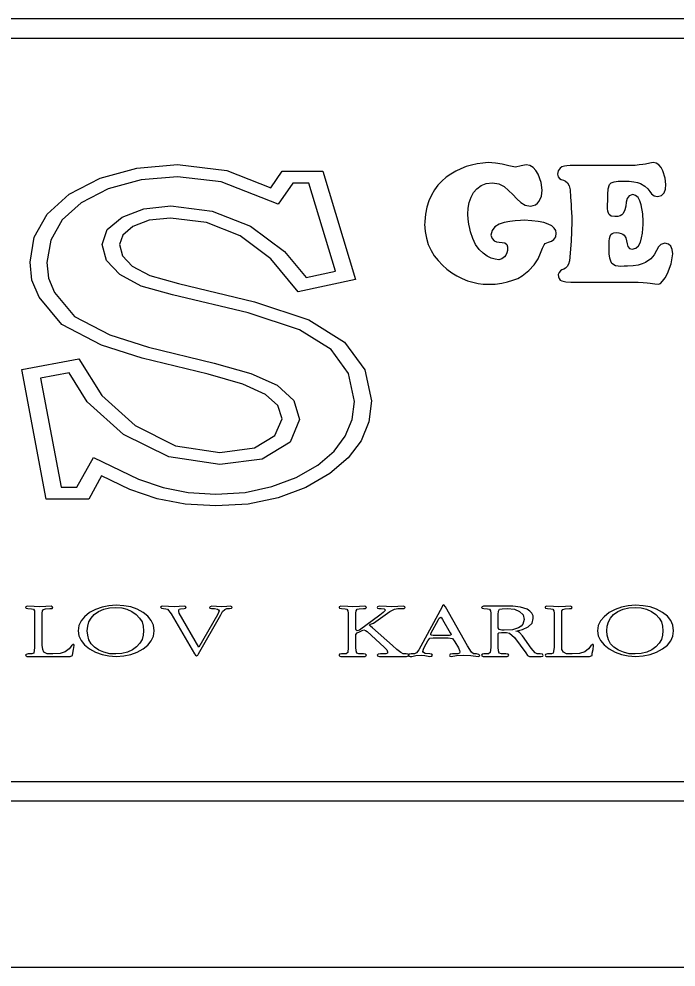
# Model space of a CAD drawing. Extents: x -866693 to -866303, y -1041966 to -1040244.
# Drawn here: x -866435.98 to -866424.63, y -1041358.19 to -1041341.81 of the extents above; entities that cross this region are included whole.
import ezdxf

# ---------------------------------------------------------------- set-up
doc = ezdxf.new("R2010")
doc.units = 0
doc.layers.add('Tabulka', color=7, linetype='Continuous')

msp = doc.modelspace()

# ---------------------------------------------------------------- linework, layer by layer
at = {"layer": 'Tabulka'}
for p, q in [((-866406.941, -1041341.812), (-866444.304, -1041341.812)), ((-866444.304, -1041342.143), (-866406.941, -1041342.143)), ((-866406.941, -1041354.986), (-866444.304, -1041354.986)), ((-866444.304, -1041355.317), (-866406.941, -1041355.317)), ((-866471.69, -1041358.186), (-866378.94, -1041358.186))]:
    msp.add_line(p, q, dxfattribs=at)
for points in [[(-866430.729, -1041344.442), (-866430.167, -1041346.312), (-866431.154, -1041346.523), (-866431.625, -1041345.953), (-866432.158, -1041345.557), (-866432.74, -1041345.329), (-866433.36, -1041345.251), (-866433.727, -1041345.288), (-866434.008, -1041345.396), (-866434.181, -1041345.544), (-866434.239, -1041345.709), (-866434.19, -1041345.903), (-866434.02, -1041346.081), (-866433.715, -1041346.242), (-866433.223, -1041346.382), (-866431.91, -1041346.7), (-866430.973, -1041347.006), (-866430.353, -1041347.394), (-866430.006, -1041347.869), (-866429.886, -1041348.41), (-866429.932, -1041348.769), (-866430.068, -1041349.096), (-866430.291, -1041349.393), (-866430.605, -1041349.661), (-866431.022, -1041349.905), (-866431.497, -1041350.083), (-866432.017, -1041350.19), (-866432.579, -1041350.223), (-866433.108, -1041350.194), (-866433.591, -1041350.099), (-866434.062, -1041349.938), (-866434.549, -1041349.703), (-866434.768, -1041350.107), (-866435.507, -1041350.107), (-866435.928, -1041347.865), (-866434.941, -1041347.679), (-866434.545, -1041348.315), (-866433.967, -1041348.836), (-866433.273, -1041349.182), (-866432.505, -1041349.298), (-866431.91, -1041349.22), (-866431.559, -1041349.005), (-866431.431, -1041348.72), (-866431.505, -1041348.489), (-866431.716, -1041348.295), (-866432.108, -1041348.121), (-866432.711, -1041347.948), (-866433.847, -1041347.671), (-866434.549, -1041347.444), (-866435.234, -1041347.089), (-866435.627, -1041346.618), (-866435.755, -1041346.325), (-866435.784, -1041346.015), (-866435.713, -1041345.581), (-866435.486, -1041345.181), (-866435.111, -1041344.838), (-866434.574, -1041344.561), (-866433.938, -1041344.388), (-866433.236, -1041344.326), (-866432.385, -1041344.429), (-866431.625, -1041344.726), (-866431.431, -1041344.442)], [(-866430.973, -1041344.648), (-866431.245, -1041344.648), (-866431.497, -1041345.011), (-866432.484, -1041344.627), (-866433.24, -1041344.537), (-866433.867, -1041344.59), (-866434.433, -1041344.743), (-866434.904, -1041344.987), (-866435.23, -1041345.284), (-866435.424, -1041345.631), (-866435.495, -1041346.019), (-866435.466, -1041346.288), (-866435.362, -1041346.535), (-866435.016, -1041346.948), (-866434.408, -1041347.266), (-866433.739, -1041347.481), (-866432.604, -1041347.754), (-866431.972, -1041347.935), (-866431.518, -1041348.138), (-866431.229, -1041348.402), (-866431.13, -1041348.728), (-866431.295, -1041349.12), (-866431.778, -1041349.414), (-866432.509, -1041349.509), (-866433.388, -1041349.376), (-866434.173, -1041348.988), (-866434.797, -1041348.423), (-866435.111, -1041347.923), (-866435.606, -1041348.018), (-866435.247, -1041349.901), (-866434.974, -1041349.901), (-866434.689, -1041349.385), (-866433.913, -1041349.761), (-866433.488, -1041349.905), (-866433.054, -1041349.992), (-866432.579, -1041350.017), (-866432.071, -1041349.988), (-866431.609, -1041349.889), (-866431.187, -1041349.732), (-866430.816, -1041349.517), (-866430.535, -1041349.277), (-866430.345, -1041349.017), (-866430.221, -1041348.732), (-866430.18, -1041348.418), (-866430.283, -1041347.935), (-866430.584, -1041347.522), (-866431.134, -1041347.18), (-866432.017, -1041346.89), (-866433.322, -1041346.577), (-866433.863, -1041346.424), (-866434.235, -1041346.226), (-866434.466, -1041345.982), (-866434.541, -1041345.705), (-866434.45, -1041345.449), (-866434.194, -1041345.234), (-866433.822, -1041345.09), (-866433.355, -1041345.04), (-866432.641, -1041345.131), (-866431.976, -1041345.391), (-866431.39, -1041345.829), (-866431.018, -1041346.279), (-866430.51, -1041346.168)], [(-866428.02, -1041352.804), (-866428.032, -1041352.788), (-866428.074, -1041352.779), (-866428.127, -1041352.775), (-866428.16, -1041352.75), (-866428.231, -1041352.639), (-866428.61, -1041351.962), (-866428.639, -1041351.933), (-866428.66, -1041351.945), (-866428.668, -1041351.966), (-866429.036, -1041352.643), (-866429.069, -1041352.709), (-866429.11, -1041352.759), (-866429.147, -1041352.779), (-866429.201, -1041352.779), (-866429.238, -1041352.783), (-866429.255, -1041352.8), (-866429.246, -1041352.816), (-866429.222, -1041352.821), (-866429.189, -1041352.821), (-866429.123, -1041352.808), (-866429.032, -1041352.8), (-866428.966, -1041352.808), (-866428.879, -1041352.821), (-866428.846, -1041352.816), (-866428.833, -1041352.8), (-866428.846, -1041352.783), (-866428.879, -1041352.779), (-866428.961, -1041352.771), (-866428.99, -1041352.755), (-866428.999, -1041352.734), (-866428.99, -1041352.697), (-866428.974, -1041352.655), (-866428.916, -1041352.552), (-866428.883, -1041352.507), (-866428.825, -1041352.498), (-866428.565, -1041352.498), (-866428.487, -1041352.511), (-866428.449, -1041352.569), (-866428.387, -1041352.672), (-866428.367, -1041352.717), (-866428.363, -1041352.742), (-866428.371, -1041352.763), (-866428.396, -1041352.775), (-866428.487, -1041352.779), (-866428.528, -1041352.783), (-866428.544, -1041352.804), (-866428.536, -1041352.816), (-866428.515, -1041352.821), (-866428.42, -1041352.808), (-866428.301, -1041352.8), (-866428.173, -1041352.808), (-866428.049, -1041352.821), (-866428.028, -1041352.816)], [(-866435.024, -1041352.631), (-866435.028, -1041352.618), (-866435.04, -1041352.614), (-866435.069, -1041352.639), (-866435.111, -1041352.693), (-866435.177, -1041352.742), (-866435.267, -1041352.771), (-866435.391, -1041352.779), (-866435.49, -1041352.775), (-866435.544, -1041352.75), (-866435.565, -1041352.701), (-866435.573, -1041352.627), (-866435.573, -1041352.106), (-866435.573, -1041352.073), (-866435.569, -1041352.036), (-866435.552, -1041352.011), (-866435.515, -1041351.999), (-866435.441, -1041351.995), (-866435.404, -1041351.991), (-866435.391, -1041351.974), (-866435.4, -1041351.962), (-866435.42, -1041351.953), (-866435.511, -1041351.958), (-866435.627, -1041351.962), (-866435.713, -1041351.958), (-866435.833, -1041351.953), (-866435.858, -1041351.962), (-866435.862, -1041351.974), (-866435.854, -1041351.986), (-866435.821, -1041351.995), (-866435.759, -1041351.999), (-866435.726, -1041352.007), (-866435.709, -1041352.032), (-866435.705, -1041352.073), (-866435.705, -1041352.106), (-866435.705, -1041352.668), (-866435.718, -1041352.763), (-866435.751, -1041352.775), (-866435.817, -1041352.779), (-866435.854, -1041352.788), (-866435.862, -1041352.8), (-866435.854, -1041352.812), (-866435.833, -1041352.821), (-866435.738, -1041352.821), (-866435.643, -1041352.821), (-866435.408, -1041352.821), (-866435.094, -1041352.821), (-866435.049, -1041352.808), (-866435.044, -1041352.767), (-866435.032, -1041352.701)], [(-866433.64, -1041352.379), (-866433.653, -1041352.284), (-866433.69, -1041352.201), (-866433.748, -1041352.127), (-866433.83, -1041352.061), (-866433.934, -1041352.007), (-866434.045, -1041351.966), (-866434.165, -1041351.945), (-866434.297, -1041351.937), (-866434.425, -1041351.945), (-866434.541, -1041351.97), (-866434.652, -1041352.011), (-866434.755, -1041352.065), (-866434.842, -1041352.135), (-866434.904, -1041352.209), (-866434.941, -1041352.288), (-866434.954, -1041352.379), (-866434.941, -1041352.465), (-866434.904, -1041352.548), (-866434.842, -1041352.622), (-866434.755, -1041352.688), (-866434.652, -1041352.746), (-866434.541, -1041352.788), (-866434.425, -1041352.812), (-866434.297, -1041352.821), (-866434.165, -1041352.812), (-866434.045, -1041352.788), (-866433.934, -1041352.75), (-866433.83, -1041352.693), (-866433.748, -1041352.627), (-866433.69, -1041352.552), (-866433.653, -1041352.47)], [(-866433.826, -1041352.379), (-866433.83, -1041352.453), (-866433.851, -1041352.527), (-866433.888, -1041352.593), (-866433.946, -1041352.655), (-866434.016, -1041352.705), (-866434.103, -1041352.746), (-866434.202, -1041352.771), (-866434.305, -1041352.779), (-866434.408, -1041352.775), (-866434.508, -1041352.75), (-866434.594, -1041352.713), (-866434.673, -1041352.66), (-866434.731, -1041352.602), (-866434.768, -1041352.532), (-866434.788, -1041352.457), (-866434.797, -1041352.379), (-866434.788, -1041352.3), (-866434.768, -1041352.226), (-866434.731, -1041352.16), (-866434.677, -1041352.098), (-866434.603, -1041352.044), (-866434.512, -1041352.007), (-866434.413, -1041351.982), (-866434.305, -1041351.974), (-866434.202, -1041351.982), (-866434.111, -1041352.007), (-866434.024, -1041352.044), (-866433.95, -1041352.098), (-866433.892, -1041352.16), (-866433.851, -1041352.226), (-866433.83, -1041352.3)], [(-866432.294, -1041351.974), (-866432.302, -1041351.962), (-866432.323, -1041351.953), (-866432.389, -1041351.958), (-866432.48, -1041351.962), (-866432.563, -1041351.958), (-866432.645, -1041351.953), (-866432.674, -1041351.962), (-866432.686, -1041351.974), (-866432.678, -1041351.986), (-866432.649, -1041351.995), (-866432.6, -1041351.995), (-866432.546, -1041352.003), (-866432.529, -1041352.015), (-866432.521, -1041352.032), (-866432.529, -1041352.065), (-866432.546, -1041352.102), (-866432.868, -1041352.66), (-866433.211, -1041352.073), (-866433.215, -1041352.048), (-866433.215, -1041352.015), (-866433.207, -1041352.003), (-866433.186, -1041351.999), (-866433.124, -1041351.991), (-866433.099, -1041351.986), (-866433.091, -1041351.974), (-866433.099, -1041351.958), (-866433.124, -1041351.953), (-866433.211, -1041351.958), (-866433.293, -1041351.962), (-866433.393, -1041351.958), (-866433.492, -1041351.953), (-866433.516, -1041351.958), (-866433.529, -1041351.97), (-866433.516, -1041351.986), (-866433.479, -1041351.995), (-866433.442, -1041351.999), (-866433.409, -1041352.007), (-866433.347, -1041352.086), (-866432.942, -1041352.779), (-866432.93, -1041352.8), (-866432.909, -1041352.812), (-866432.889, -1041352.8), (-866432.876, -1041352.779), (-866432.492, -1041352.102), (-866432.459, -1041352.048), (-866432.422, -1041352.011), (-866432.385, -1041351.995), (-866432.34, -1041351.995), (-866432.306, -1041351.986)], [(-866426.921, -1041352.804), (-866426.938, -1041352.783), (-866426.975, -1041352.779), (-866427.029, -1041352.775), (-866427.062, -1041352.759), (-866427.132, -1041352.68), (-866427.281, -1041352.465), (-866427.334, -1041352.408), (-866427.363, -1041352.391), (-866427.396, -1041352.383), (-866427.281, -1041352.358), (-866427.182, -1041352.313), (-866427.115, -1041352.247), (-866427.095, -1041352.168), (-866427.099, -1041352.119), (-866427.12, -1041352.073), (-866427.153, -1041352.04), (-866427.198, -1041352.007), (-866427.314, -1041351.97), (-866427.45, -1041351.953), (-866427.586, -1041351.953), (-866427.772, -1041351.953), (-866427.851, -1041351.953), (-866427.954, -1041351.953), (-866427.979, -1041351.962), (-866427.987, -1041351.974), (-866427.979, -1041351.986), (-866427.946, -1041351.995), (-866427.884, -1041351.999), (-866427.851, -1041352.007), (-866427.834, -1041352.032), (-866427.83, -1041352.077), (-866427.83, -1041352.106), (-866427.83, -1041352.668), (-866427.838, -1041352.755), (-866427.867, -1041352.775), (-866427.946, -1041352.779), (-866427.979, -1041352.783), (-866427.987, -1041352.8), (-866427.983, -1041352.812), (-866427.958, -1041352.821), (-866427.867, -1041352.821), (-866427.751, -1041352.821), (-866427.665, -1041352.821), (-866427.545, -1041352.821), (-866427.524, -1041352.812), (-866427.516, -1041352.8), (-866427.528, -1041352.783), (-866427.566, -1041352.779), (-866427.644, -1041352.775), (-866427.681, -1041352.763), (-866427.694, -1041352.726), (-866427.698, -1041352.664), (-866427.698, -1041352.445), (-866427.698, -1041352.428), (-866427.69, -1041352.412), (-866427.644, -1041352.408), (-866427.557, -1041352.408), (-866427.508, -1041352.42), (-866427.421, -1041352.494), (-866427.223, -1041352.759), (-866427.194, -1041352.808), (-866427.157, -1041352.821), (-866426.959, -1041352.821), (-866426.93, -1041352.816)], [(-866427.252, -1041352.185), (-866427.277, -1041352.263), (-866427.305, -1041352.296), (-866427.351, -1041352.325), (-866427.454, -1041352.362), (-866427.595, -1041352.366), (-866427.64, -1041352.366), (-866427.681, -1041352.358), (-866427.698, -1041352.329), (-866427.698, -1041352.098), (-866427.694, -1041352.04), (-866427.677, -1041352.007), (-866427.632, -1041351.999), (-866427.541, -1041351.995), (-866427.421, -1041352.007), (-866427.33, -1041352.044), (-866427.272, -1041352.102)], [(-866426.054, -1041352.631), (-866426.058, -1041352.618), (-866426.071, -1041352.614), (-866426.1, -1041352.639), (-866426.141, -1041352.693), (-866426.207, -1041352.742), (-866426.298, -1041352.771), (-866426.422, -1041352.779), (-866426.521, -1041352.775), (-866426.575, -1041352.75), (-866426.599, -1041352.701), (-866426.603, -1041352.627), (-866426.603, -1041352.106), (-866426.603, -1041352.073), (-866426.599, -1041352.036), (-866426.583, -1041352.011), (-866426.546, -1041351.999), (-866426.471, -1041351.995), (-866426.434, -1041351.991), (-866426.422, -1041351.974), (-866426.43, -1041351.962), (-866426.451, -1041351.953), (-866426.541, -1041351.958), (-866426.657, -1041351.962), (-866426.744, -1041351.958), (-866426.864, -1041351.953), (-866426.888, -1041351.962), (-866426.892, -1041351.974), (-866426.884, -1041351.986), (-866426.851, -1041351.995), (-866426.789, -1041351.999), (-866426.756, -1041352.007), (-866426.74, -1041352.032), (-866426.736, -1041352.073), (-866426.736, -1041352.106), (-866426.736, -1041352.668), (-866426.752, -1041352.763), (-866426.781, -1041352.775), (-866426.847, -1041352.779), (-866426.884, -1041352.788), (-866426.892, -1041352.8), (-866426.884, -1041352.812), (-866426.864, -1041352.821), (-866426.769, -1041352.821), (-866426.674, -1041352.821), (-866426.438, -1041352.821), (-866426.124, -1041352.821), (-866426.079, -1041352.808), (-866426.075, -1041352.767), (-866426.062, -1041352.701)], [(-866424.671, -1041352.379), (-866424.683, -1041352.284), (-866424.72, -1041352.201), (-866424.778, -1041352.127), (-866424.861, -1041352.061), (-866424.964, -1041352.007), (-866425.075, -1041351.966), (-866425.195, -1041351.945), (-866425.327, -1041351.937), (-866425.455, -1041351.945), (-866425.571, -1041351.97), (-866425.683, -1041352.011), (-866425.786, -1041352.065), (-866425.872, -1041352.135), (-866425.934, -1041352.209), (-866425.972, -1041352.288), (-866425.984, -1041352.379), (-866425.972, -1041352.465), (-866425.934, -1041352.548), (-866425.872, -1041352.622), (-866425.786, -1041352.688), (-866425.683, -1041352.746), (-866425.571, -1041352.788), (-866425.455, -1041352.812), (-866425.327, -1041352.821), (-866425.195, -1041352.812), (-866425.075, -1041352.788), (-866424.964, -1041352.75), (-866424.861, -1041352.693), (-866424.778, -1041352.627), (-866424.72, -1041352.552), (-866424.683, -1041352.47)], [(-866424.857, -1041352.379), (-866424.861, -1041352.453), (-866424.881, -1041352.527), (-866424.919, -1041352.593), (-866424.976, -1041352.655), (-866425.047, -1041352.705), (-866425.133, -1041352.746), (-866425.232, -1041352.771), (-866425.336, -1041352.779), (-866425.439, -1041352.775), (-866425.538, -1041352.75), (-866425.625, -1041352.713), (-866425.703, -1041352.66), (-866425.761, -1041352.602), (-866425.798, -1041352.532), (-866425.819, -1041352.457), (-866425.827, -1041352.379), (-866425.819, -1041352.3), (-866425.798, -1041352.226), (-866425.761, -1041352.16), (-866425.707, -1041352.098), (-866425.633, -1041352.044), (-866425.542, -1041352.007), (-866425.443, -1041351.982), (-866425.336, -1041351.974), (-866425.232, -1041351.982), (-866425.142, -1041352.007), (-866425.055, -1041352.044), (-866424.98, -1041352.098), (-866424.923, -1041352.16), (-866424.881, -1041352.226), (-866424.861, -1041352.3)], [(-866428.511, -1041352.441), (-866428.52, -1041352.457), (-866428.544, -1041352.461), (-866428.569, -1041352.461), (-866428.792, -1041352.461), (-866428.821, -1041352.461), (-866428.85, -1041352.457), (-866428.862, -1041352.449), (-866428.862, -1041352.424), (-866428.73, -1041352.181), (-866428.718, -1041352.16), (-866428.693, -1041352.143), (-866428.677, -1041352.152), (-866428.66, -1041352.181), (-866428.528, -1041352.412)]]:
    msp.add_lwpolyline(points, close=True, dxfattribs=at)
for points in [[(-866426.992, -1041344.958), (-866426.954, -1041344.871), (-866426.942, -1041344.768), (-866426.959, -1041344.636), (-866427.012, -1041344.491), (-866427.049, -1041344.429), (-866427.095, -1041344.38), (-866427.153, -1041344.342), (-866427.215, -1041344.33), (-866427.305, -1041344.351), (-866427.4, -1041344.371), (-866427.516, -1041344.351), (-866427.632, -1041344.322), (-866427.747, -1041344.301), (-866427.871, -1041344.293), (-866427.966, -1041344.301), (-866428.061, -1041344.314), (-866428.16, -1041344.338), (-866428.251, -1041344.363), (-866428.346, -1041344.4), (-866428.433, -1041344.442), (-866428.52, -1041344.491), (-866428.598, -1041344.545), (-866428.672, -1041344.611), (-866428.743, -1041344.685), (-866428.8, -1041344.764), (-866428.854, -1041344.855), (-866428.9, -1041344.954), (-866428.933, -1041345.061), (-866428.953, -1041345.181), (-866428.966, -1041345.309)], [(-866425.811, -1041345.086), (-866425.815, -1041345.028), (-866425.806, -1041344.941), (-866425.806, -1041344.842), (-866425.802, -1041344.743), (-866425.777, -1041344.673), (-866425.749, -1041344.644), (-866425.699, -1041344.627), (-866425.629, -1041344.615), (-866425.534, -1041344.611), (-866425.439, -1041344.615), (-866425.36, -1041344.623), (-866425.294, -1041344.636), (-866425.241, -1041344.652), (-866425.166, -1041344.698), (-866425.117, -1041344.743), (-866425.084, -1041344.793), (-866425.051, -1041344.834), (-866425.009, -1041344.867), (-866424.947, -1041344.879), (-866424.881, -1041344.863), (-866424.836, -1041344.817), (-866424.811, -1041344.751), (-866424.803, -1041344.673), (-866424.815, -1041344.561), (-866424.857, -1041344.437), (-866424.885, -1041344.38), (-866424.927, -1041344.334), (-866424.972, -1041344.305), (-866425.026, -1041344.293), (-866425.084, -1041344.301), (-866425.154, -1041344.318), (-866425.203, -1041344.326), (-866425.265, -1041344.334), (-866425.336, -1041344.342), (-866425.422, -1041344.342), (-866425.55, -1041344.342), (-866425.678, -1041344.342), (-866425.815, -1041344.342), (-866425.947, -1041344.342), (-866426.079, -1041344.342), (-866426.207, -1041344.342), (-866426.335, -1041344.342), (-866426.459, -1041344.342), (-866426.513, -1041344.347), (-866426.558, -1041344.355), (-866426.599, -1041344.367), (-866426.628, -1041344.388), (-866426.665, -1041344.433), (-866426.678, -1041344.495), (-866426.665, -1041344.537), (-866426.641, -1041344.565), (-866426.612, -1041344.582), (-866426.575, -1041344.594), (-866426.537, -1041344.615), (-866426.504, -1041344.644), (-866426.475, -1041344.693), (-866426.459, -1041344.764), (-866426.451, -1041344.888), (-866426.438, -1041345.016), (-866426.438, -1041345.082), (-866426.434, -1041345.156), (-866426.43, -1041345.23), (-866426.43, -1041345.317)], [(-866428.966, -1041345.309), (-866428.966, -1041345.334), (-866428.974, -1041345.358), (-866428.961, -1041345.482), (-866428.941, -1041345.598), (-866428.908, -1041345.709), (-866428.858, -1041345.808), (-866428.805, -1041345.903), (-866428.738, -1041345.986), (-866428.664, -1041346.065), (-866428.586, -1041346.135), (-866428.499, -1041346.197), (-866428.412, -1041346.25), (-866428.321, -1041346.296), (-866428.231, -1041346.333), (-866428.136, -1041346.358), (-866428.049, -1041346.378), (-866427.958, -1041346.391), (-866427.875, -1041346.395), (-866427.751, -1041346.391), (-866427.64, -1041346.374), (-866427.537, -1041346.354), (-866427.446, -1041346.325), (-866427.363, -1041346.292), (-866427.289, -1041346.25), (-866427.227, -1041346.205), (-866427.169, -1041346.159), (-866427.078, -1041346.06), (-866427.012, -1041345.957), (-866426.967, -1041345.858), (-866426.934, -1041345.771), (-866426.909, -1041345.713), (-866426.888, -1041345.689), (-866426.859, -1041345.676), (-866426.831, -1041345.668), (-866426.781, -1041345.652), (-866426.74, -1041345.619), (-866426.707, -1041345.573), (-866426.698, -1041345.511), (-866426.707, -1041345.466), (-866426.731, -1041345.424), (-866426.777, -1041345.387), (-866426.835, -1041345.354), (-866426.913, -1041345.329), (-866427.008, -1041345.309), (-866427.12, -1041345.296), (-866427.252, -1041345.288), (-866427.318, -1041345.292), (-866427.405, -1041345.296), (-866427.5, -1041345.309), (-866427.595, -1041345.329), (-866427.685, -1041345.358), (-866427.756, -1041345.404), (-866427.805, -1041345.466), (-866427.826, -1041345.544), (-866427.805, -1041345.606), (-866427.772, -1041345.643), (-866427.731, -1041345.66), (-866427.681, -1041345.668), (-866427.632, -1041345.672), (-866427.586, -1041345.68), (-866427.553, -1041345.705), (-866427.537, -1041345.747), (-866427.541, -1041345.808), (-866427.553, -1041345.854), (-866427.57, -1041345.891), (-866427.59, -1041345.92), (-866427.64, -1041345.957), (-866427.69, -1041345.97), (-866427.751, -1041345.961), (-866427.822, -1041345.941), (-866427.892, -1041345.908), (-866427.962, -1041345.858), (-866428.028, -1041345.792), (-866428.09, -1041345.709), (-866428.14, -1041345.606), (-866428.181, -1041345.486), (-866428.193, -1041345.429), (-866428.206, -1041345.358), (-866428.218, -1041345.272), (-866428.226, -1041345.181), (-866428.218, -1041345.082), (-866428.202, -1041344.983), (-866428.169, -1041344.892), (-866428.127, -1041344.809), (-866428.069, -1041344.743), (-866427.995, -1041344.689), (-866427.908, -1041344.656), (-866427.801, -1041344.644), (-866427.69, -1041344.66), (-866427.599, -1041344.706), (-866427.52, -1041344.772), (-866427.45, -1041344.846), (-866427.38, -1041344.921), (-866427.31, -1041344.983), (-866427.235, -1041345.028), (-866427.144, -1041345.044), (-866427.095, -1041345.036), (-866427.054, -1041345.02), (-866427.021, -1041344.991), (-866426.992, -1041344.958)], [(-866426.43, -1041345.317), (-866426.438, -1041345.647), (-866426.471, -1041345.99), (-866426.484, -1041346.048), (-866426.508, -1041346.085), (-866426.537, -1041346.114), (-866426.566, -1041346.131), (-866426.599, -1041346.147), (-866426.624, -1041346.164), (-866426.649, -1041346.188), (-866426.665, -1041346.226), (-866426.661, -1041346.267), (-866426.649, -1041346.296), (-866426.628, -1041346.321), (-866426.603, -1041346.337), (-866426.533, -1041346.354), (-866426.446, -1041346.358), (-866426.413, -1041346.358), (-866426.389, -1041346.358), (-866425.402, -1041346.358), (-866425.286, -1041346.358), (-866425.199, -1041346.362), (-866425.129, -1041346.37), (-866425.075, -1041346.374), (-866424.997, -1041346.387), (-866424.935, -1041346.391), (-866424.898, -1041346.378), (-866424.861, -1041346.341), (-866424.819, -1041346.283), (-866424.778, -1041346.209), (-866424.712, -1041346.04), (-866424.687, -1041345.87), (-866424.696, -1041345.796), (-866424.72, -1041345.738), (-866424.762, -1041345.701), (-866424.824, -1041345.685), (-866424.89, -1041345.705), (-866424.931, -1041345.747), (-866424.968, -1041345.813), (-866425.009, -1041345.883), (-866425.063, -1041345.957), (-866425.154, -1041346.019), (-866425.212, -1041346.044), (-866425.282, -1041346.065), (-866425.369, -1041346.077), (-866425.468, -1041346.081), (-866425.526, -1041346.081), (-866425.583, -1041346.085), (-866425.674, -1041346.073), (-866425.736, -1041346.036), (-866425.757, -1041345.994), (-866425.773, -1041345.941), (-866425.782, -1041345.866), (-866425.786, -1041345.771), (-866425.786, -1041345.705), (-866425.782, -1041345.647), (-866425.777, -1041345.602), (-866425.769, -1041345.565), (-866425.757, -1041345.536), (-866425.732, -1041345.515), (-866425.703, -1041345.503), (-866425.662, -1041345.499), (-866425.616, -1041345.503), (-866425.579, -1041345.515), (-866425.55, -1041345.528), (-866425.526, -1041345.544), (-866425.497, -1041345.594), (-866425.484, -1041345.643), (-866425.472, -1041345.697), (-866425.46, -1041345.742), (-866425.431, -1041345.775), (-866425.385, -1041345.788), (-866425.323, -1041345.771), (-866425.278, -1041345.73), (-866425.245, -1041345.668), (-866425.224, -1041345.594), (-866425.208, -1041345.511), (-866425.203, -1041345.433), (-866425.199, -1041345.362), (-866425.199, -1041345.309), (-866425.203, -1041345.177), (-866425.232, -1041345.024), (-866425.253, -1041344.954), (-866425.286, -1041344.896), (-866425.327, -1041344.859), (-866425.377, -1041344.842), (-866425.439, -1041344.867), (-866425.472, -1041344.912), (-866425.488, -1041344.974), (-866425.497, -1041345.044), (-866425.513, -1041345.111), (-866425.542, -1041345.173), (-866425.563, -1041345.193), (-866425.596, -1041345.214), (-866425.637, -1041345.222), (-866425.687, -1041345.226), (-866425.749, -1041345.218), (-866425.786, -1041345.189), (-866425.798, -1041345.164), (-866425.806, -1041345.131), (-866425.811, -1041345.086)], [(-866429.238, -1041352.8), (-866429.255, -1041352.783), (-866429.292, -1041352.779), (-866429.341, -1041352.775), (-866429.383, -1041352.755), (-866429.453, -1041352.701), (-866429.527, -1041352.631), (-866429.87, -1041352.325), (-866429.907, -1041352.3), (-866429.924, -1041352.288), (-866429.903, -1041352.267), (-866429.853, -1041352.247), (-866429.651, -1041352.102), (-866429.573, -1041352.048), (-866429.49, -1041352.007), (-866429.432, -1041351.995), (-866429.362, -1041351.995), (-866429.325, -1041351.991), (-866429.308, -1041351.974), (-866429.312, -1041351.962), (-866429.337, -1041351.953), (-866429.436, -1041351.958), (-866429.535, -1041351.962), (-866429.63, -1041351.958), (-866429.758, -1041351.953), (-866429.783, -1041351.962), (-866429.792, -1041351.974), (-866429.783, -1041351.986), (-866429.763, -1041351.995), (-866429.721, -1041351.995), (-866429.672, -1041351.999), (-866429.647, -1041352.024), (-866429.684, -1041352.065), (-866429.742, -1041352.11), (-866430.097, -1041352.366), (-866430.138, -1041352.379), (-866430.155, -1041352.37), (-866430.159, -1041352.35), (-866430.159, -1041352.102), (-866430.159, -1041352.073), (-866430.155, -1041352.032), (-866430.138, -1041352.007), (-866430.101, -1041351.999), (-866430.027, -1041351.995), (-866429.99, -1041351.991), (-866429.977, -1041351.974), (-866429.986, -1041351.962), (-866430.006, -1041351.953), (-866430.097, -1041351.958), (-866430.213, -1041351.962), (-866430.299, -1041351.958), (-866430.419, -1041351.953), (-866430.444, -1041351.962), (-866430.448, -1041351.974), (-866430.44, -1041351.986), (-866430.407, -1041351.995), (-866430.345, -1041351.999), (-866430.312, -1041352.007), (-866430.295, -1041352.032), (-866430.291, -1041352.073), (-866430.291, -1041352.106), (-866430.291, -1041352.668), (-866430.299, -1041352.755), (-866430.328, -1041352.775), (-866430.407, -1041352.779), (-866430.44, -1041352.783), (-866430.448, -1041352.8), (-866430.444, -1041352.812), (-866430.419, -1041352.821), (-866430.328, -1041352.821), (-866430.213, -1041352.821), (-866430.126, -1041352.821), (-866430.006, -1041352.821), (-866429.986, -1041352.812), (-866429.977, -1041352.8), (-866429.99, -1041352.783), (-866430.027, -1041352.779), (-866430.105, -1041352.775), (-866430.143, -1041352.763), (-866430.155, -1041352.726), (-866430.159, -1041352.664), (-866430.159, -1041352.445), (-866430.138, -1041352.416), (-866430.093, -1041352.395), (-866430.052, -1041352.375), (-866430.019, -1041352.362), (-866429.99, -1041352.375), (-866429.965, -1041352.391), (-866429.668, -1041352.66), (-866429.622, -1041352.709), (-866429.61, -1041352.742), (-866429.614, -1041352.763), (-866429.639, -1041352.775), (-866429.73, -1041352.779), (-866429.775, -1041352.783), (-866429.792, -1041352.8), (-866429.783, -1041352.812), (-866429.75, -1041352.821), (-866429.659, -1041352.821), (-866429.535, -1041352.821), (-866429.428, -1041352.821)], [(-866429.428, -1041352.821), (-866429.284, -1041352.821), (-866429.251, -1041352.812), (-866429.238, -1041352.8)]]:
    msp.add_lwpolyline(points, dxfattribs=at)

doc.saveas('drawing.dxf')
